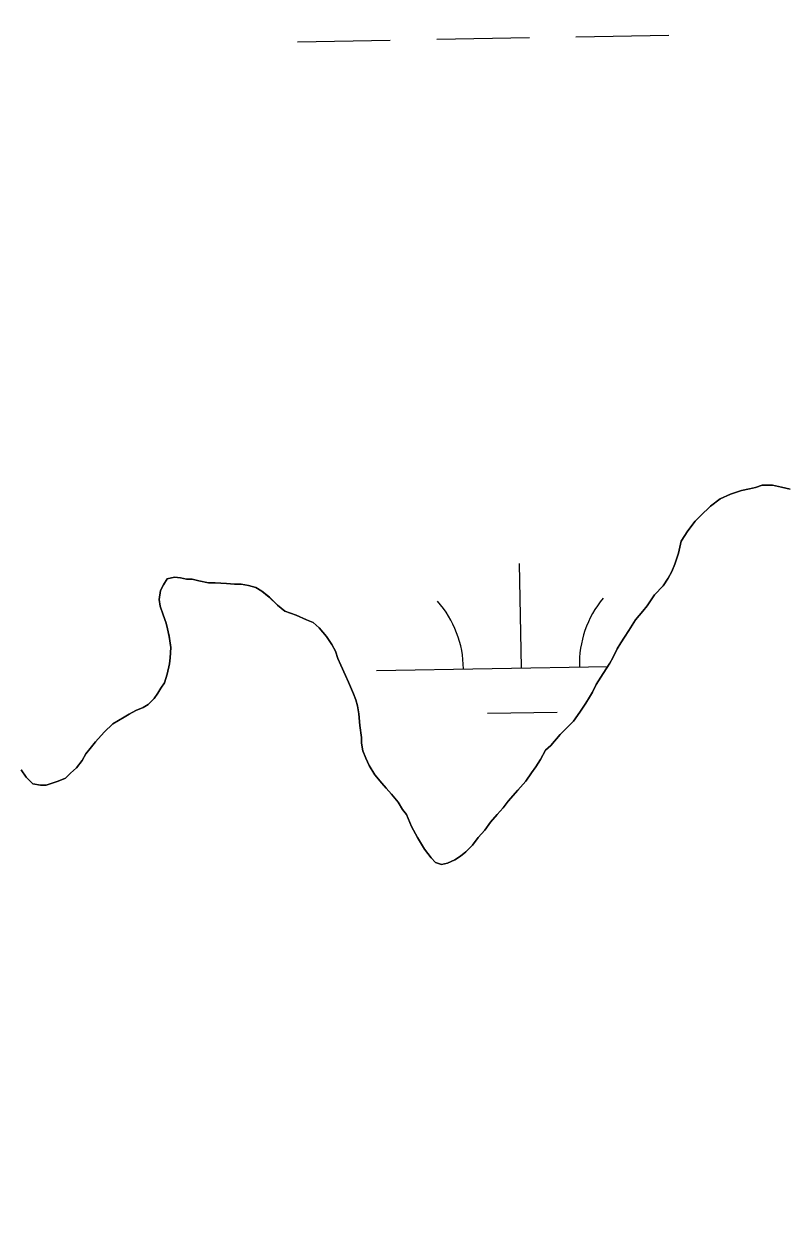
# Model space of a CAD drawing. Extents: x 3903937 to 3942190, y 260677 to 286651.
# Drawn here: x 3918878.8 to 3919141.4, y 279200.2 to 279616.3 of the extents above; entities that cross this region are included whole.
import ezdxf

# ---------------------------------------------------------------- set-up
doc = ezdxf.new("R2010")
doc.units = 0
for name, color, linetype in [('V-RIVR-EDGE', 7, 'Continuous'), ('V-TOPO-SHOR', 7, 'Continuous'), ('V-WETL-SWMP', 7, 'Continuous')]:
    doc.layers.add(name, color=color, linetype=linetype)

msp = doc.modelspace()

# ---------------------------------------------------------------- linework, layer by layer
at = {"layer": 'V-RIVR-EDGE'}
msp.add_spline([(3921377.29, 279062.17), (3921266.29, 279148.89), (3921205.7, 279194.69), (3921163.04, 279223.93), (3921117.47, 279259.01), (3921069, 279295.07), (3920989.51, 279356.45), (3920904.19, 279419.8), (3920848.46, 279465.1), (3920819.38, 279491.39), (3920764.61, 279532.32), (3920724.87, 279564.47), (3920717.6, 279574.2), (3920711.78, 279577.13), (3920707.91, 279580.05), (3920703.06, 279584.44), (3920697.73, 279590.28), (3920694.35, 279596.11), (3920679.81, 279608.29), (3920653.63, 279627.78), (3920647.82, 279633.14), (3920617.29, 279659.92), (3920603.23, 279669.67), (3920586.26, 279680.4), (3920572.19, 279685.77), (3920561.53, 279694.06), (3920554.73, 279695.04), (3920536.31, 279710.14), (3920503.84, 279735.48), (3920470.41, 279766.15), (3920409.85, 279826.52), (3920360.43, 279874.24), (3920304.23, 279925.85), (3920246.1, 279984.27), (3920184.08, 280042.22), (3920087.18, 280134.73), (3920077, 280142.52), (3920067.8, 280150.8), (3920023.21, 280189.76), (3919970.39, 280236.03), (3919916.12, 280284.72), (3919868.64, 280327.09), (3919856.04, 280338.29), (3919841.01, 280349.99), (3919835.19, 280353.4), (3919829.38, 280360.7), (3919822.12, 280368), (3919811.45, 280375.31), (3919804.66, 280378.73), (3919792.54, 280387.98), (3919778.98, 280401.13), (3919755.23, 280421.1), (3919718.88, 280448.39), (3919686.88, 280472.26), (3919581.74, 280567.7), (3919547.82, 280598.38), (3919513.89, 280625.18), (3919481.9, 280648.57), (3919448.92, 280669.04), (3919419.83, 280686.11), (3919392.68, 280705.61), (3919362.14, 280728.02), (3919330.15, 280752.87), (3919280.72, 280793.78), (3919246.79, 280820.09), (3919120.76, 280914.13), (3919044.16, 280969.68), (3918969.03, 281026.69), (3918955.46, 281036.92), (3918936.55, 281049.59), (3918911.83, 281069.56), (3918858.99, 281106.6), (3918831.84, 281126.58), (3918795.98, 281157.26), (3918776.59, 281169.45), (3918764.95, 281177.25), (3918748.96, 281193.32), (3918725.7, 281210.86), (3918705.34, 281224.99), (3918662.68, 281257.63), (3918621.47, 281285.9), (3918549.73, 281337.56), (3918525.01, 281357.04), (3918475.57, 281395.53), (3918463.46, 281407.22), (3918446.97, 281418.91), (3918411.11, 281449.11), (3918340.83, 281503.67), (3918290.91, 281544.11), (3918205.12, 281613.28), (3918154.72, 281655.65), (3918107.71, 281694.13), (3918054.88, 281736.51), (3917982.66, 281793.03), (3917905.11, 281852.47), (3917811.07, 281925.54), (3917735.94, 281981.09), (3917707.82, 282002.53), (3917655.96, 282042.96), (3917607.5, 282085.33), (3917579.89, 282111.14), (3917553.72, 282135.49), (3917491.71, 282196.35), (3917440.85, 282248.43), (3917425.11, 282263.78)], degree=3, dxfattribs=at)
at = {"layer": 'V-TOPO-SHOR'}
for points in [[(3919058.58, 279365.97), (3919060.35, 279367.52), (3919063.63, 279371.37), (3919065.91, 279373.68), (3919068.18, 279376), (3919070.45, 279379.07), (3919072.46, 279382.15), (3919073.72, 279384.2), (3919074.73, 279385.99), (3919075.98, 279388.55), (3919078.5, 279392.39), (3919080.76, 279395.98), (3919081.76, 279397.77), (3919083.27, 279400.85), (3919084.53, 279402.9), (3919085.79, 279404.95), (3919087.29, 279407.25), (3919089.56, 279410.84), (3919092.08, 279413.92), (3919093.6, 279415.72), (3919096.11, 279419.56), (3919099.15, 279422.65), (3919100.91, 279425.21), (3919102.17, 279427.51), (3919103.16, 279430.07), (3919104.41, 279433.91), (3919105.39, 279437.99), (3919107.66, 279441.58), (3919110.18, 279444.91), (3919111.95, 279446.71), (3919115.49, 279450.05), (3919118.78, 279452.63), (3919122.33, 279454.19), (3919126.15, 279455.5), (3919128.95, 279456.03), (3919130.98, 279456.56), (3919133.27, 279457.34), (3919136.83, 279457.37), (3919139.9, 279456.63), (3919142.97, 279455.89)], [(3918877.75, 279359.17), (3918879.56, 279356.64), (3918881.87, 279354.37), (3918884.42, 279353.88), (3918886.46, 279353.9), (3918890.52, 279355.2), (3918893.06, 279356.24), (3918894.83, 279358.04), (3918896.85, 279359.84), (3918898.87, 279362.41), (3918900.12, 279364.71), (3918901.64, 279366.5), (3918903.4, 279368.81), (3918906.43, 279372.15), (3918909.46, 279374.98), (3918913.27, 279377.3), (3918915.04, 279378.33), (3918917.32, 279379.63), (3918919.86, 279380.67), (3918921.64, 279381.7), (3918923.66, 279383.76), (3918924.91, 279385.55), (3918925.92, 279387.34), (3918927.18, 279389.13), (3918928.17, 279392.2), (3918928.91, 279395.77), (3918929.14, 279397.81), (3918929.37, 279401.38), (3918928.83, 279405.19), (3918928.3, 279407.74), (3918927.77, 279409.77), (3918926.73, 279412.57), (3918925.68, 279415.61), (3918925.41, 279417.9), (3918925.89, 279420.96), (3918926.9, 279423.01), (3918928.15, 279425.06)], [(3918928.15, 279425.06), (3918930.7, 279425.59), (3918932.73, 279425.35), (3918934.77, 279424.86), (3918936.81, 279424.87), (3918939.11, 279424.39), (3918942.43, 279423.65), (3918944.72, 279423.67), (3918948.54, 279423.44), (3918951.35, 279423.21), (3918953.64, 279423.23), (3918956.19, 279422.74), (3918958.74, 279422), (3918960.79, 279420.74), (3918963.35, 279418.73), (3918966.18, 279415.95), (3918968.75, 279413.93), (3918972.58, 279412.44), (3918976.16, 279410.94), (3918978.46, 279409.94), (3918980.51, 279408.17), (3918983.08, 279405.14), (3918984.89, 279402.35), (3918986.18, 279400.07), (3918986.97, 279397.53), (3918988, 279395.24), (3918989.56, 279391.69), (3918990.6, 279389.41), (3918992.42, 279385.35), (3918993.2, 279383.31), (3918993.73, 279381.28), (3918994.26, 279378.48), (3918994.55, 279374.41), (3918995.09, 279370.34), (3918995.11, 279368.3), (3918995.64, 279365.76), (3918996.68, 279363.22), (3918997.72, 279360.68), (3918999.78, 279357.39), (3919002.1, 279354.61), (3919003.64, 279352.84), (3919005.44, 279350.81), (3919007.76, 279348.03), (3919009.31, 279345.5), (3919010.59, 279343.72), (3919012.41, 279339.66), (3919014.48, 279335.86), (3919016.81, 279331.8), (3919019.13, 279328.77), (3919020.67, 279327.25), (3919022.71, 279326.5), (3919024.74, 279327.03), (3919027.28, 279328.07), (3919029.31, 279329.36), (3919031.08, 279330.9), (3919033.35, 279333.21), (3919035.37, 279335.78), (3919037.64, 279338.34), (3919039.66, 279341.16), (3919041.93, 279343.73), (3919043.94, 279346.04), (3919045.71, 279348.35), (3919048.99, 279352.19), (3919051.76, 279355.27), (3919053.78, 279358.09), (3919055.29, 279360.14), (3919056.8, 279362.7), (3919058.58, 279365.97)]]:
    msp.add_lwpolyline(points, dxfattribs=at)
at = {"layer": 'V-WETL-SWMP'}
for p, q in [((3918973.06, 279610.24), (3919005.05, 279610.8)), ((3919021.05, 279611.08), (3919053.04, 279611.65)), ((3919069.04, 279611.93), (3919101.04, 279612.49)), ((3919130.98, 279456.56), (3919128.95, 279456.03)), ((3919133.27, 279457.34), (3919130.98, 279456.56)), ((3919136.84, 279457.37), (3919133.27, 279457.34)), ((3919139.9, 279456.63), (3919136.84, 279457.37)), ((3919142.97, 279455.89), (3919139.9, 279456.63)), ((3919118.78, 279452.63), (3919115.49, 279450.05)), ((3919122.33, 279454.19), (3919118.78, 279452.63)), ((3919126.15, 279455.5), (3919122.33, 279454.19)), ((3919128.95, 279456.03), (3919126.15, 279455.5)), ((3919115.49, 279450.05), (3919111.95, 279446.71)), ((3919110.18, 279444.91), (3919107.66, 279441.58)), ((3919111.95, 279446.71), (3919110.18, 279444.91)), ((3919107.66, 279441.58), (3919105.39, 279437.99)), ((3919105.39, 279437.99), (3919104.41, 279433.9)), ((3919104.41, 279433.9), (3919103.16, 279430.07)), ((3919050.28, 279394.32), (3919049.64, 279430.32)), ((3919102.16, 279427.51), (3919100.91, 279425.21)), ((3919103.16, 279430.07), (3919102.16, 279427.51)), ((3918926.9, 279423.01), (3918925.89, 279420.96)), ((3918928.15, 279425.06), (3918926.9, 279423.01)), ((3918930.7, 279425.59), (3918928.15, 279425.06)), ((3918932.73, 279425.35), (3918930.7, 279425.59)), ((3918934.78, 279424.86), (3918932.73, 279425.35)), ((3918936.81, 279424.87), (3918934.78, 279424.86)), ((3918939.11, 279424.38), (3918936.81, 279424.87)), ((3918942.43, 279423.65), (3918939.11, 279424.38)), ((3918944.72, 279423.67), (3918942.43, 279423.65)), ((3918948.54, 279423.44), (3918944.72, 279423.67)), ((3918951.35, 279423.21), (3918948.54, 279423.44)), ((3918953.64, 279423.23), (3918951.35, 279423.21)), ((3918956.19, 279422.74), (3918953.64, 279423.23)), ((3919100.91, 279425.21), (3919099.15, 279422.65)), ((3918925.89, 279420.96), (3918925.41, 279417.9)), ((3918958.74, 279422), (3918956.19, 279422.74)), ((3918960.79, 279420.74), (3918958.74, 279422)), ((3918963.36, 279418.73), (3918960.79, 279420.74)), ((3918966.18, 279415.95), (3918963.36, 279418.73)), ((3919096.11, 279419.56), (3919093.6, 279415.72)), ((3919099.15, 279422.65), (3919096.11, 279419.56)), ((3918925.41, 279417.9), (3918925.68, 279415.61)), ((3918925.68, 279415.61), (3918926.73, 279412.56)), ((3918968.75, 279413.93), (3918966.18, 279415.95)), ((3919093.6, 279415.72), (3919092.08, 279413.92)), ((3918926.73, 279412.56), (3918927.77, 279409.77)), ((3918972.58, 279412.44), (3918968.75, 279413.93)), ((3918976.16, 279410.94), (3918972.58, 279412.44)), ((3918978.46, 279409.94), (3918976.16, 279410.94)), ((3919089.56, 279410.84), (3919087.29, 279407.25)), ((3919092.08, 279413.92), (3919089.56, 279410.84)), ((3918927.77, 279409.77), (3918928.3, 279407.74)), ((3918928.3, 279407.74), (3918928.83, 279405.2)), ((3918980.51, 279408.17), (3918978.46, 279409.94)), ((3918983.08, 279405.14), (3918980.51, 279408.17)), ((3919087.29, 279407.25), (3919085.78, 279404.95)), ((3918928.83, 279405.2), (3918929.37, 279401.38)), ((3918984.89, 279402.35), (3918983.08, 279405.14)), ((3918986.18, 279400.07), (3918984.89, 279402.35)), ((3919084.53, 279402.9), (3919083.27, 279400.85)), ((3919085.78, 279404.95), (3919084.53, 279402.9)), ((3918929.37, 279401.38), (3918929.14, 279397.81)), ((3918986.97, 279397.53), (3918986.18, 279400.07)), ((3919083.27, 279400.85), (3919081.77, 279397.78)), ((3918928.91, 279395.77), (3918928.17, 279392.2)), ((3918929.14, 279397.81), (3918928.91, 279395.77)), ((3918988, 279395.24), (3918986.97, 279397.53)), ((3918989.56, 279391.69), (3918988, 279395.24)), ((3919000.28, 279393.44), (3919080.04, 279394.85)), ((3919080.76, 279395.98), (3919078.5, 279392.4)), ((3919081.77, 279397.78), (3919080.76, 279395.98)), ((3918928.17, 279392.2), (3918927.18, 279389.13)), ((3918990.6, 279389.41), (3918989.56, 279391.69)), ((3919078.5, 279392.4), (3919075.98, 279388.55)), ((3918924.92, 279385.55), (3918923.66, 279383.76)), ((3918925.92, 279387.34), (3918924.92, 279385.55)), ((3918927.18, 279389.13), (3918925.92, 279387.34)), ((3918992.42, 279385.35), (3918990.6, 279389.41)), ((3919074.73, 279385.99), (3919073.72, 279384.2)), ((3919075.98, 279388.55), (3919074.73, 279385.99)), ((3918921.64, 279381.7), (3918919.86, 279380.67)), ((3918923.66, 279383.76), (3918921.64, 279381.7)), ((3918993.2, 279383.31), (3918992.42, 279385.35)), ((3918993.73, 279381.28), (3918993.2, 279383.31)), ((3918994.26, 279378.48), (3918993.73, 279381.28)), ((3919072.46, 279382.15), (3919070.45, 279379.07)), ((3919073.72, 279384.2), (3919072.46, 279382.15)), ((3918913.27, 279377.3), (3918909.46, 279374.98)), ((3918915.04, 279378.33), (3918913.27, 279377.3)), ((3918917.32, 279379.63), (3918915.04, 279378.33)), ((3918919.86, 279380.67), (3918917.32, 279379.63)), ((3918994.55, 279374.41), (3918994.26, 279378.48)), ((3919038.55, 279378.68), (3919062.55, 279379.1)), ((3919070.45, 279379.07), (3919068.18, 279376)), ((3918909.46, 279374.98), (3918906.43, 279372.15)), ((3918995.09, 279370.34), (3918994.55, 279374.41)), ((3919065.91, 279373.68), (3919063.63, 279371.37)), ((3919068.18, 279376), (3919065.91, 279373.68)), ((3918903.4, 279368.81), (3918901.64, 279366.5)), ((3918906.43, 279372.15), (3918903.4, 279368.81)), ((3918995.11, 279368.3), (3918995.09, 279370.34)), ((3919063.63, 279371.37), (3919060.35, 279367.52)), ((3918900.13, 279364.71), (3918898.87, 279362.41)), ((3918901.64, 279366.5), (3918900.13, 279364.71)), ((3918995.64, 279365.76), (3918995.11, 279368.3)), ((3918996.68, 279363.22), (3918995.64, 279365.76)), ((3919058.58, 279365.97), (3919056.8, 279362.7)), ((3919060.35, 279367.52), (3919058.58, 279365.97)), ((3918898.87, 279362.41), (3918896.85, 279359.84)), ((3918997.72, 279360.68), (3918996.68, 279363.22)), ((3918999.78, 279357.39), (3918997.72, 279360.68)), ((3919056.8, 279362.7), (3919055.29, 279360.14)), ((3918879.56, 279356.64), (3918877.76, 279359.17)), ((3918881.87, 279354.37), (3918879.56, 279356.64)), ((3918894.83, 279358.04), (3918893.06, 279356.24)), ((3918896.85, 279359.84), (3918894.83, 279358.04)), ((3919002.1, 279354.61), (3918999.78, 279357.39)), ((3919053.78, 279358.09), (3919051.76, 279355.27)), ((3919055.29, 279360.14), (3919053.78, 279358.09)), ((3918884.42, 279353.88), (3918881.87, 279354.37)), ((3918886.46, 279353.9), (3918884.42, 279353.88)), ((3918890.52, 279355.2), (3918886.46, 279353.9)), ((3918893.06, 279356.24), (3918890.52, 279355.2)), ((3919003.64, 279352.84), (3919002.1, 279354.61)), ((3919005.44, 279350.81), (3919003.64, 279352.84)), ((3919048.99, 279352.19), (3919045.71, 279348.35)), ((3919051.76, 279355.27), (3919048.99, 279352.19)), ((3919007.76, 279348.03), (3919005.44, 279350.81)), ((3919009.31, 279345.5), (3919007.76, 279348.03)), ((3919045.71, 279348.35), (3919043.95, 279346.04)), ((3919010.6, 279343.72), (3919009.31, 279345.5)), ((3919043.95, 279346.04), (3919041.93, 279343.73)), ((3919012.41, 279339.66), (3919010.6, 279343.72)), ((3919014.48, 279335.86), (3919012.41, 279339.66)), ((3919039.66, 279341.16), (3919037.64, 279338.34)), ((3919041.93, 279343.73), (3919039.66, 279341.16)), ((3919016.81, 279331.8), (3919014.48, 279335.86)), ((3919035.37, 279335.78), (3919033.35, 279333.21)), ((3919037.64, 279338.34), (3919035.37, 279335.78)), ((3919019.13, 279328.77), (3919016.81, 279331.8)), ((3919033.35, 279333.21), (3919031.08, 279330.9)), ((3919020.67, 279327.25), (3919019.13, 279328.77)), ((3919022.71, 279326.5), (3919020.67, 279327.25)), ((3919027.28, 279328.07), (3919024.74, 279327.03)), ((3919029.31, 279329.36), (3919027.28, 279328.07)), ((3919031.08, 279330.9), (3919029.31, 279329.36)), ((3919024.74, 279327.03), (3919022.71, 279326.5))]:
    msp.add_line(p, q, dxfattribs=at)
for centre, start, end in [((3918995.03, 279393.82), 0.2366, 41.7802), ((3919105.5, 279395.77), 140.2366, 181.7802)]:
    msp.add_arc(centre, 35.25, start, end, dxfattribs=at)

doc.saveas('drawing.dxf')
